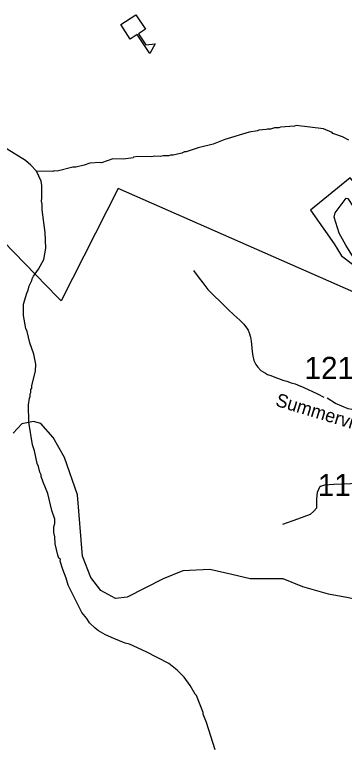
# Model space of a CAD drawing. Extents: x 1248224 to 1454986, y 825081 to 985870.
# Drawn here: x 1356695 to 1358551, y 870231 to 874374 of the extents above; entities that cross this region are included whole.
import ezdxf

# ---------------------------------------------------------------- set-up
doc = ezdxf.new("R2010")
doc.units = 0
for name, color, linetype in [('Exist Boundary Political City Limit New', 7, 'Continuous'), ('Exist Cultural Educational Facility High CELL', 7, 'Continuous'), ('Exist Hydrographic Misc Water Feature', 7, 'Continuous'), ('Exist Road Non-System Type 51', 7, 'Continuous'), ('Exist Road Secondary Type 51 Attributed', 7, 'Continuous'), ('Exist Road Secondary Type 51 Label', 7, 'Continuous'), ('Exist Road Secondary Type 51 Number Label', 7, 'Continuous'), ('Map Preparation Boundary City Limit Buffer Line', 7, 'Continuous')]:
    doc.layers.add(name, color=color, linetype=linetype)

msp = doc.modelspace()

# ---------------------------------------------------------------- linework, layer by layer
at = {"layer": 'Exist Boundary Political City Limit New'}
for points in [[(1359085, 873017.9), (1358788.9, 873205.1), (1358739.5, 873250.2), (1358712.5, 873304.2), (1358583.7, 873454.1), (1358361.4, 873271.5), (1358493.3, 873082.5), (1358535.2, 873013.5), (1358651.1, 872926.1), (1358786.9, 872920.6), (1358945.8, 872818.6), (1358909.8, 872761.6), (1358652.1, 872788.6), (1357277.8, 873394.7), (1356956.4, 872759.6)], [(1356956.4, 872759.6), (1356934.2, 872782), (1356386.4, 873345.2)]]:
    msp.add_lwpolyline(points, dxfattribs=at)
at = {"layer": 'Exist Cultural Educational Facility High CELL'}
msp.add_lwpolyline([(1357376.8, 874373.9), (1357430.7, 874292.2), (1357392.3, 874266.8), (1357433.6, 874204.2), (1357486.3, 874209.8), (1357455, 874154.3), (1357384.3, 874261.6), (1357345.9, 874236.2), (1357291.9, 874318)], close=True, dxfattribs=at)
at = {"layer": 'Exist Hydrographic Misc Water Feature'}
for points in [[(1356817.6, 873491.1), (1356786.3, 873525.8), (1356754.9, 873552.6), (1356652.3, 873614.9), (1356636.6, 873627.2), (1356604.9, 873643.9), (1356577.4, 873662.6), (1356553.9, 873685.2), (1356546.2, 873701.4), (1356542.7, 873725.5), (1356551.3, 873749.2), (1356568, 873780.8), (1356585.4, 873844.4), (1356582.5, 873892.5), (1356575.2, 873924.7), (1356556, 873965.1), (1356523, 874015.1)], [(1358577.5, 873666.9), (1358542, 873685.7), (1358486.4, 873704.9), (1358483.2, 873710.2), (1358434.9, 873730.2), (1358279.4, 873749.8), (1358271.3, 873745.9), (1358191.1, 873739.7), (1358183, 873735.9), (1358159, 873736.4), (1358134.9, 873729), (1358118.9, 873729.3), (1358110.8, 873725.6), (1358070.7, 873722.5), (1358062.6, 873718.7), (1358014.5, 873711.8), (1357877.6, 873670.9), (1357813, 873644.4), (1357727.5, 873623), (1357660, 873599.9), (1357652, 873600.1), (1357635.8, 873592.4), (1357587.6, 873581.5), (1357571.7, 873581.9), (1357563.6, 873578.1), (1357531.6, 873578.8), (1357515.5, 873575.1), (1357481.4, 873576), (1357467.4, 873572.3), (1357387.4, 873574.1), (1357363.3, 873570.6), (1357361.7, 873567.5), (1357307.1, 873560), (1357247.2, 873561.3), (1357182.7, 873538.8), (1357176.7, 873540.6), (1357118.6, 873536.3), (1357086.3, 873525), (1357038.1, 873514), (1357022.1, 873514.5), (1356933.6, 873492.5), (1356917.6, 873492.8), (1356909.5, 873489), (1356817.6, 873491.1)], [(1356920.7, 871504.1), (1356920.1, 871528.8), (1356903.1, 871577.2), (1356881.2, 871673.7), (1356854.7, 871738.3), (1356843.4, 871770.6), (1356843.6, 871778.6), (1356835.9, 871794.7), (1356828.6, 871826.9), (1356821.1, 871843.1), (1356806.6, 871915.4), (1356795.3, 871947.7), (1356774.2, 872076.1), (1356772.4, 872174.1), (1356777.2, 872212.1), (1356781.4, 872220), (1356781.7, 872236), (1356785.9, 872243.8), (1356786.3, 872259.8), (1356790.4, 872267.7), (1356790.8, 872283.7), (1356812.5, 872363.3), (1356813.5, 872403.3), (1356802.7, 872459.5), (1356780.1, 872524), (1356765.6, 872588.3), (1356757.9, 872604.5), (1356743.5, 872676.8), (1356744.9, 872740.8), (1356762.3, 872804.4), (1356770.7, 872820.3), (1356775.2, 872844.1), (1356791.9, 872875.7), (1356792.1, 872883.7), (1356800.4, 872899.5), (1356829.4, 872938.9), (1356858.6, 872994.2), (1356870, 873057.9), (1356866, 873146.1), (1356848.7, 873274.4), (1356849.5, 873306.4), (1356845.9, 873322.5), (1356848.2, 873338.4), (1356847.8, 873410.5), (1356844.3, 873434.5), (1356817.6, 873491.1)], [(1357823.6, 870228.6), (1357775.1, 870381.8), (1357756.2, 870430.2), (1357756.3, 870438.2), (1357718.5, 870535), (1357710.7, 870543.2), (1357683.8, 870591.8), (1357648.9, 870638.7), (1357609.7, 870677.7), (1357562.5, 870714.8), (1357436, 870781.7), (1357341, 870824.1), (1357317.1, 870830.6), (1357253.7, 870856.1), (1357206.1, 870877.3), (1357166.7, 870900.1), (1357147, 870914.6), (1357115.6, 870945.4), (1357100.2, 870969.8), (1357073, 871002.4), (1356996.4, 871156.2), (1356985.3, 871196.4), (1356966.4, 871244.9), (1356951.5, 871293.2), (1356951.7, 871301.2), (1356943.9, 871309.4), (1356938.2, 871325.5), (1356922.6, 871389.9), (1356920.5, 871429.9), (1356914.7, 871454.1), (1356915.1, 871486), (1356920.7, 871504.1)]]:
    msp.add_lwpolyline(points, dxfattribs=at)
at = {"layer": 'Exist Road Non-System Type 51'}
for points in [[(1358958.3, 872786.7), (1358807.8, 872894.3), (1358768.7, 872908), (1358682.7, 872941.2), (1358622.1, 872974.5), (1358559.6, 873074.2), (1358522.4, 873142.7), (1358495.1, 873232.6), (1358499, 873256.1), (1358561.5, 873340.2), (1358571.3, 873338.3), (1358602.6, 873289.4), (1358669, 873183.7), (1358710.1, 873125.1), (1358764.8, 873074.2), (1358846.9, 873019.4), (1358942.7, 872958.8), (1358983.7, 872935.3), (1359032.6, 872921.6)], [(1357701, 872932.3), (1357728.3, 872895.7), (1357753.6, 872861.2), (1357782.9, 872824.5), (1357814.3, 872791.9), (1357855.5, 872753), (1357896.7, 872712.2), (1357928.1, 872681.5), (1357963.5, 872650.8), (1357985.1, 872628.4), (1357994.9, 872616.2), (1358002.7, 872606), (1358010.5, 872595.8), (1358016.2, 872579.7), (1358023.7, 872555.5), (1358027.2, 872533.5), (1358028.9, 872515.4), (1358030.5, 872495.4), (1358032.1, 872475.3), (1358035.5, 872449.2), (1358039.2, 872433.2), (1358041, 872423.1), (1358052.6, 872400.9), (1358064.3, 872386.6), (1358081.9, 872368.3), (1358107.6, 872351.7), (1358119.5, 872345.5), (1358137.4, 872339.1), (1358169.2, 872326.5), (1358181.1, 872322.2), (1358204.9, 872313.8), (1358226.8, 872307.3), (1358252.7, 872298.8), (1358274.5, 872292.3), (1358304.3, 872279.7), (1358306.3, 872279.7), (1358348, 872260.8), (1358371.7, 872248.4), (1358399.5, 872235.8), (1358435.1, 872217.1)], [(1358934.1, 870948), (1358737.5, 871048), (1358575.5, 871086), (1358461.7, 871106.7), (1358316.9, 871148.1), (1358206.6, 871192.9), (1358020.4, 871192.9), (1357917, 871217.1), (1357792.9, 871244.7), (1357641.2, 871237.8), (1357530.9, 871192.9), (1357327.4, 871089.4), (1357261.9, 871082.5), (1357179.2, 871127.4), (1357124, 871199.8), (1357075.8, 871320.6), (1357048.2, 871665.6), (1356975.8, 871876.1), (1356910.3, 871990), (1356841.3, 872069.3), (1356800, 872079.7), (1356734.4, 872065.9), (1356686.2, 872014.1)], [(1358205.4, 871501.7), (1358290.1, 871531.2), (1358360.1, 871557), (1358378.5, 871571.7), (1358396.9, 871593.8), (1358396.9, 871641.7), (1358400.6, 871682.3), (1358415.3, 871715.5), (1358419, 871715.5), (1358441.1, 871722.8), (1358492.7, 871726.5), (1358684.2, 871733.9), (1358846.3, 871744.9), (1358912.5, 871744.8)]]:
    msp.add_lwpolyline(points, dxfattribs=at)
at = {"layer": 'Exist Road Secondary Type 51 Attributed'}
msp.add_lwpolyline([(1358976.4, 872140.7), (1358921.8, 872141.2), (1358811.5, 872138.9), (1358718.8, 872136.7), (1358654.8, 872136.7), (1358615.1, 872143.4), (1358573.2, 872152.2), (1358502.6, 872180.9), (1358454.1, 872211.8)], dxfattribs=at)
at = {"layer": 'Map Preparation Boundary City Limit Buffer Line'}
for points in [[(1359085, 873017.9), (1358788.9, 873205.1), (1358739.5, 873250.2), (1358712.5, 873304.2), (1358583.7, 873454.1), (1358361.4, 873271.5), (1358493.3, 873082.5), (1358535.2, 873013.5), (1358651.1, 872926.1), (1358786.9, 872920.6), (1358945.8, 872818.6), (1358909.8, 872761.6), (1358652.1, 872788.6), (1357277.8, 873394.7), (1356956.4, 872759.6)], [(1356956.4, 872759.6), (1356934.2, 872782), (1356386.4, 873345.2)]]:
    msp.add_lwpolyline(points, dxfattribs=at)

# ---------------------------------------------------------------- texts
at = {"layer": 'Exist Road Secondary Type 51 Label'}
msp.add_text('Summerville Pl', height=75, rotation=343.0961, dxfattribs=at).set_placement((1358159.3, 872169.6))
at = {"layer": 'Exist Road Secondary Type 51 Number Label'}
for s, p in [('1213', (1358327.2, 872319.5)), ('1186', (1358401.7, 871658.9))]:
    msp.add_text(s, height=125, dxfattribs=at).set_placement(p)

doc.saveas('drawing.dxf')
